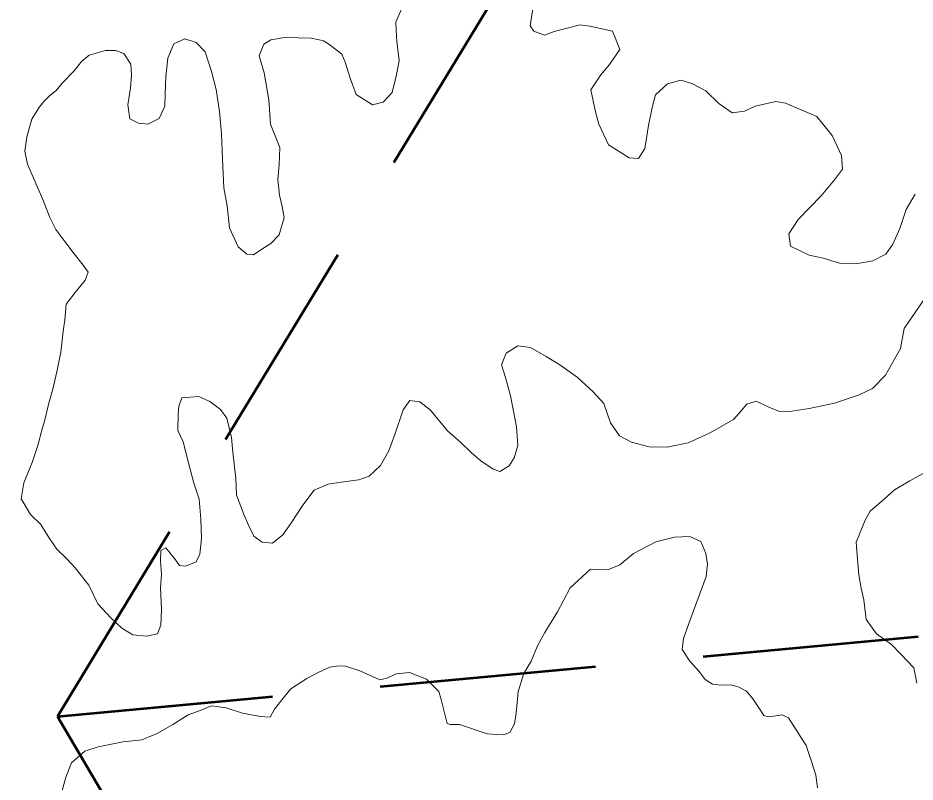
# Model space of a CAD drawing. Extents: x -1643653 to 4543381, y 1624270 to 13878484.
# Drawn here: x 757147 to 759638, y 8933088 to 8935210 of the extents above; entities that cross this region are included whole.
import ezdxf

# ---------------------------------------------------------------- set-up
doc = ezdxf.new("R2010")
doc.units = 0
doc.header["$LTSCALE"] = 200
doc.linetypes.add('MEDIUM_DASHED', pattern=[4.5, 3, -1.5])
for name, color, linetype, lineweight in [('1', 7, 'Continuous', 13), ('27', 7, 'Continuous', 53), ('29', 7, 'Continuous', 13)]:
    doc.layers.add(name, color=color, linetype=linetype, lineweight=lineweight)

msp = doc.modelspace()

# ---------------------------------------------------------------- linework, layer by layer
at = {"layer": '1', "lineweight": 25}
msp.add_spline([(814781, 9009175.5), (814787.2, 9009173.4), (814796.9, 9009173.4), (814799.4, 9009172.4), (814805.1, 9009174.5), (814805.6, 9009176.5), (814811.7, 9009179.5), (814811.7, 9009179.5), (814801.5, 9009181), (814790.7, 9009181.5), (814784.1, 9009183.1), (814777.4, 9009185.1), (814778.4, 9009175.5)], degree=3, dxfattribs=at)
at = {"layer": '27', "linetype": 'MEDIUM_DASHED'}
for p, q in [((754179.1, 8934889), (757256.9, 8933270.8)), ((757256.9, 8933270.8), (760072.9, 8933532))]:
    msp.add_line(p, q, dxfattribs=at)
for points in [[(757256.9, 8933270.8), (759043.1, 8936212.7), (758845.6, 8941627.9)], [(757256.9, 8933270.8), (760021, 8928587.9), (760559.6, 8925518.1)]]:
    msp.add_lwpolyline(points, dxfattribs=at)
at = {"layer": '29'}
for points in [[(758806.2, 8935153.8), (758798.1, 8935174.1), (758735.2, 8935187.2), (758708.2, 8935191.5), (758635.9, 8935172.8), (758608.8, 8935162.7), (758579.4, 8935173.9), (758569.2, 8935188.6), (758579.5, 8935253), (758583.6, 8935280.2), (758560.7, 8935316.5), (758524, 8935335.4), (758475.1, 8935328.6), (758431, 8935285.7), (758407.3, 8935255.2), (758379, 8935248.4), (758354.2, 8935258.6), (758331.5, 8935269.9), (758304.4, 8935276.6), (758271.6, 8935276.6), (758234, 8935267.4), (758211.2, 8935232.8), (758196.1, 8935198.8), (758198.3, 8935158)], [(758198.3, 8935158), (758196.1, 8935198.8), (758211.2, 8935232.8), (758234, 8935267.4), (758271.6, 8935276.6), (758304.4, 8935276.6), (758331.5, 8935269.9), (758354.2, 8935258.6), (758379, 8935248.4), (758407.3, 8935255.2), (758431, 8935285.7), (758475.1, 8935328.6), (758524, 8935335.4), (758560.7, 8935316.5), (758583.6, 8935280.2), (758579.5, 8935253), (758569.2, 8935188.6), (758579.4, 8935173.9), (758608.8, 8935162.7), (758635.9, 8935172.8), (758708.2, 8935191.5), (758735.2, 8935187.2), (758798.1, 8935174.1), (758806.2, 8935153.8)], [(757610.5, 8935152.4), (757580.6, 8935138.7), (757563.5, 8935099), (757557.8, 8935047.9), (757556.1, 8935001), (757555.3, 8934965.3), (757539.2, 8934930.8), (757507.9, 8934915), (757481.8, 8934918.1), (757457.8, 8934930.5), (757452.3, 8934969.1), (757459.5, 8935016.1), (757462.7, 8935051.1), (757460.8, 8935082.2), (757441, 8935111.9), (757418.1, 8935119.8), (757390.5, 8935119.9), (757344.8, 8935106.7), (757324.6, 8935090.7), (757303.7, 8935064), (757270.9, 8935030.4), (757253.4, 8935008.9), (757234.2, 8934993.1), (757221.4, 8934979.8)], [(757221.4, 8934979.8), (757234.2, 8934993.1), (757253.4, 8935008.9), (757270.9, 8935030.4), (757303.7, 8935064), (757324.6, 8935090.7), (757344.8, 8935106.7), (757390.5, 8935119.9), (757418.1, 8935119.8), (757441, 8935111.9), (757460.8, 8935082.2), (757462.7, 8935051.1), (757459.5, 8935016.1), (757452.3, 8934969.1), (757457.8, 8934930.5), (757481.8, 8934918.1), (757507.9, 8934915), (757539.2, 8934930.8), (757555.3, 8934965.3), (757556.1, 8935001), (757557.8, 8935047.9), (757563.5, 8935099), (757580.6, 8935138.7), (757610.5, 8935152.4)], [(758198.3, 8935158), (758199, 8935145.1), (758205.3, 8935091.3), (758197, 8935048.8), (758186.4, 8935003.8), (758160.8, 8934976.2), (758131.3, 8934969.3), (758086.2, 8934997.6), (758070.9, 8935040.8), (758055.5, 8935087.6), (758046.9, 8935109.4), (758013.7, 8935134.9), (757997, 8935146.9), (757961.8, 8935154.4), (757925.5, 8935155.3), (757887.3, 8935156.1), (757849.6, 8935149.7), (757829.6, 8935137.6), (757817.3, 8935105.3), (757831.2, 8935057.8), (757843.6, 8934982.6), (757848.2, 8934915.4), (757874, 8934850.8), (757872.6, 8934802.1), (757869.3, 8934762.2), (757873.1, 8934718.4), (757880.9, 8934686.7), (757886.3, 8934656.7), (757872.4, 8934608.3), (757849, 8934583.7), (757824.4, 8934568.1), (757801.5, 8934552.9), (757783.1, 8934554), (757758.4, 8934574.8), (757734.9, 8934627.5), (757728.2, 8934688.8), (757719.2, 8934738.9), (757715.1, 8934818.4), (757712.3, 8934888.6), (757707.1, 8934950.5), (757697.6, 8935011.3), (757684.5, 8935061.8), (757666.7, 8935116.1), (757642.6, 8935142.6), (757610.5, 8935152.4)], [(757610.5, 8935152.4), (757642.6, 8935142.6), (757666.7, 8935116.1), (757684.5, 8935061.8), (757697.6, 8935011.3), (757707.1, 8934950.5), (757712.3, 8934888.6), (757715.1, 8934818.4), (757719.2, 8934738.9), (757728.2, 8934688.8), (757734.9, 8934627.5), (757758.4, 8934574.8), (757783.1, 8934554), (757801.5, 8934552.9), (757824.4, 8934568.1), (757849, 8934583.7), (757872.4, 8934608.3), (757886.3, 8934656.7), (757880.9, 8934686.7), (757873.1, 8934718.4), (757869.3, 8934762.2), (757872.6, 8934802.1), (757874, 8934850.8), (757848.2, 8934915.4), (757843.6, 8934982.6), (757831.2, 8935057.8), (757817.3, 8935105.3), (757829.6, 8935137.6), (757849.6, 8935149.7), (757887.3, 8935156.1), (757925.5, 8935155.3), (757961.8, 8935154.4), (757997, 8935146.9), (758013.7, 8935134.9), (758046.9, 8935109.4), (758055.5, 8935087.6), (758070.9, 8935040.8), (758086.2, 8934997.6), (758131.3, 8934969.3), (758160.8, 8934976.2), (758186.4, 8935003.8), (758197, 8935048.8), (758205.3, 8935091.3), (758199, 8935145.1), (758198.3, 8935158)], [(759637.9, 8934721.1), (759613.4, 8934678.1), (759595.5, 8934625.3), (759576.5, 8934582.2), (759557, 8934554.8), (759520.6, 8934535.7), (759473.5, 8934527.9), (759428.3, 8934529.8), (759382.6, 8934543.4), (759344.1, 8934552.1), (759291.9, 8934577), (759287.3, 8934611.2), (759313.7, 8934650.6), (759376.7, 8934716.7), (759414.1, 8934761.2), (759436.1, 8934790.5), (759433.8, 8934828.3), (759408.1, 8934884.2), (759364.7, 8934937.1), (759278, 8934974.1), (759251.5, 8934978.3), (759194.3, 8934965.3), (759164.3, 8934951.8), (759129.9, 8934947.2), (759092.9, 8934972.8), (759056.8, 8935007.6), (759018.2, 8935028.8), (758987.6, 8935037.3), (758950.4, 8935027.6), (758917.7, 8934996.7), (758907.6, 8934961.9), (758898.1, 8934912.2), (758892.4, 8934876.2), (758888.1, 8934848), (758869.9, 8934820.3), (758844.4, 8934822.3), (758786.7, 8934858.5), (758760.1, 8934915.2), (758750.6, 8934949.7), (758738.1, 8935010.5), (758765.3, 8935052.5), (758790, 8935081.5), (758818.4, 8935123.2), (758806.2, 8935153.8)], [(758806.2, 8935153.8), (758818.4, 8935123.2), (758790, 8935081.5), (758765.3, 8935052.5), (758738.1, 8935010.5), (758750.6, 8934949.7), (758760.1, 8934915.2), (758786.7, 8934858.5), (758844.4, 8934822.3), (758869.9, 8934820.3), (758888.1, 8934848), (758892.4, 8934876.2), (758898.1, 8934912.2), (758907.6, 8934961.9), (758917.7, 8934996.7), (758950.4, 8935027.6), (758987.6, 8935037.3), (759018.2, 8935028.8), (759056.8, 8935007.6), (759092.9, 8934972.8), (759129.9, 8934947.2), (759164.3, 8934951.8), (759194.3, 8934965.3), (759251.5, 8934978.3), (759278, 8934974.1), (759364.7, 8934937.1), (759408.1, 8934884.2), (759433.8, 8934828.3), (759436.1, 8934790.5), (759414.1, 8934761.2), (759376.7, 8934716.7), (759313.7, 8934650.6), (759287.3, 8934611.2), (759291.9, 8934577), (759344.1, 8934552.1), (759382.6, 8934543.4), (759428.3, 8934529.8), (759473.5, 8934527.9), (759520.6, 8934535.7), (759557, 8934554.8), (759576.5, 8934582.2), (759595.5, 8934625.3), (759613.4, 8934678.1), (759637.9, 8934721.1)], [(757221.4, 8934979.8), (757216.2, 8934974.3), (757205, 8934960.9), (757185.9, 8934929.2), (757171.8, 8934880.3), (757166.3, 8934840.9), (757173.5, 8934804), (757192, 8934762.1), (757218.1, 8934702), (757219.4, 8934698.7)], [(757219.4, 8934698.7), (757218.1, 8934702), (757192, 8934762.1), (757173.5, 8934804), (757166.3, 8934840.9), (757171.8, 8934880.3), (757185.9, 8934929.2), (757205, 8934960.9), (757216.2, 8934974.3), (757221.4, 8934979.8)], [(757219.4, 8934698.7), (757236.3, 8934656.2), (757252.8, 8934622.8), (757277.7, 8934589.2), (757303.9, 8934555.2), (757328.1, 8934523.9), (757342.6, 8934504), (757334.2, 8934482.5), (757306.7, 8934447.8), (757280.9, 8934415.8), (757277.3, 8934372.3), (757273, 8934340.4), (757266.3, 8934282.6), (757255, 8934227.7), (757244.4, 8934179.2), (757232.7, 8934140.5), (757220.7, 8934090.3), (757215.1, 8934069.1)], [(757215.1, 8934069.1), (757220.7, 8934090.3), (757232.7, 8934140.5), (757244.4, 8934179.2), (757255, 8934227.7), (757266.3, 8934282.6), (757273, 8934340.4), (757277.3, 8934372.3), (757280.9, 8934415.8), (757306.7, 8934447.8), (757334.2, 8934482.5), (757342.6, 8934504), (757328.1, 8934523.9), (757303.9, 8934555.2), (757277.7, 8934589.2), (757252.8, 8934622.8), (757236.3, 8934656.2), (757219.4, 8934698.7)], [(759482.3, 8934164.2), (759519.5, 8934181.6), (759555.7, 8934218.4), (759597, 8934292.9), (759607.3, 8934347.6), (759662.1, 8934428)], [(759662.1, 8934428), (759607.3, 8934347.6), (759597, 8934292.9), (759555.7, 8934218.4), (759519.5, 8934181.6), (759482.3, 8934164.2)], [(757213.3, 8933799.2), (757235.3, 8933765.2), (757255.6, 8933734.8), (757283.3, 8933708.1), (757306.7, 8933683.6), (757344.5, 8933635.6), (757369, 8933583.2), (757404, 8933545.4), (757436.2, 8933516.2), (757466.4, 8933497.5), (757504.6, 8933493.2), (757534.8, 8933499.8), (757544, 8933524.1), (757546.2, 8933568.1), (757542.8, 8933627.9), (757546.2, 8933665.2), (757542.8, 8933703.5), (757544, 8933731.7), (757557.5, 8933738.5), (757582.4, 8933709.2), (757595.9, 8933690), (757612.9, 8933687.7), (757642.2, 8933699.7), (757652.6, 8933721.3), (757656.9, 8933765.2), (757655, 8933818.4), (757650.4, 8933873.9), (757635.6, 8933918.2), (757621.1, 8933975.4), (757605.7, 8934033.6), (757591.6, 8934065.2), (757592.3, 8934109.9), (757594, 8934131.2), (757602.2, 8934155.1), (757649.7, 8934158.9), (757680, 8934144.9), (757710.1, 8934122.7), (757727, 8934099), (757740.6, 8934045.3), (757744, 8934004.9), (757752.2, 8933931.7), (757754.5, 8933885.7), (757774.5, 8933831.9), (757788.8, 8933799.8), (757802.6, 8933771.7), (757825.4, 8933754.4), (757854.2, 8933751.6), (757883, 8933775.3), (757904.5, 8933806.9), (757938.3, 8933857.7), (757969.7, 8933899), (758009, 8933916.1), (758044.4, 8933920.9), (758093.5, 8933927.4), (758122.8, 8933938.4), (758153.4, 8933967.6), (758176.6, 8934008.2), (758193.9, 8934054), (758216.9, 8934121.9), (758235.6, 8934148.1), (758263.3, 8934144.3), (758292.4, 8934121.4), (758339.9, 8934063.5), (758376.8, 8934031.5), (758405.8, 8934003.8), (758432.7, 8933980.9), (758466.7, 8933957.6), (758485.2, 8933950.8), (758510.6, 8933966.2), (758524.5, 8933989), (758534.9, 8934023.1), (758531.7, 8934074.6), (758523.2, 8934118.5), (758514.3, 8934161.4), (758501.2, 8934212.1), (758490.2, 8934247.3), (758502.5, 8934279.1), (758535.5, 8934299.6), (758570.7, 8934295.4), (758613.7, 8934269.9), (758651.7, 8934246.8), (758699.5, 8934212.6), (758744.6, 8934172.1), (758773.5, 8934140), (758792.1, 8934085.7), (758817.7, 8934050.4), (758850.6, 8934032.4), (758899.8, 8934019.2), (758949.5, 8934018.4), (759008.3, 8934030.9), (759067, 8934057.8), (759133.6, 8934095.5), (759149.6, 8934112.8), (759171, 8934137.5), (759196.5, 8934146.4), (759232, 8934130), (759261.3, 8934117.5), (759295.8, 8934118.3), (759343.4, 8934125.6), (759414, 8934140.5), (759482.3, 8934164.2)], [(759482.3, 8934164.2), (759414, 8934140.5), (759343.4, 8934125.6), (759295.8, 8934118.3), (759261.3, 8934117.5), (759232, 8934130), (759196.5, 8934146.4), (759171, 8934137.5), (759149.6, 8934112.8), (759133.6, 8934095.5), (759067, 8934057.8), (759008.3, 8934030.9), (758949.5, 8934018.4), (758899.8, 8934019.2), (758850.6, 8934032.4), (758817.7, 8934050.4), (758792.1, 8934085.7), (758773.5, 8934140), (758744.6, 8934172.1), (758699.5, 8934212.6), (758651.7, 8934246.8), (758613.7, 8934269.9), (758570.7, 8934295.4), (758535.5, 8934299.6), (758502.5, 8934279.1), (758490.2, 8934247.3), (758501.2, 8934212.1), (758514.3, 8934161.4), (758523.2, 8934118.5), (758531.7, 8934074.6), (758534.9, 8934023.1), (758524.5, 8933989), (758510.6, 8933966.2), (758485.2, 8933950.8), (758466.7, 8933957.6), (758432.7, 8933980.9), (758405.8, 8934003.8), (758376.8, 8934031.5), (758339.9, 8934063.5), (758292.4, 8934121.4), (758263.3, 8934144.3), (758235.6, 8934148.1), (758216.9, 8934121.9), (758193.9, 8934054), (758176.6, 8934008.2), (758153.4, 8933967.6), (758122.8, 8933938.4), (758093.5, 8933927.4), (758044.4, 8933920.9), (758009, 8933916.1), (757969.7, 8933899), (757938.3, 8933857.7), (757904.5, 8933806.9), (757883, 8933775.3), (757854.2, 8933751.6), (757825.4, 8933754.4), (757802.6, 8933771.7), (757788.8, 8933799.8), (757774.5, 8933831.9), (757754.5, 8933885.7), (757752.2, 8933931.7), (757744, 8934004.9), (757740.6, 8934045.3), (757727, 8934099), (757710.1, 8934122.7), (757680, 8934144.9), (757649.7, 8934158.9), (757602.2, 8934155.1), (757594, 8934131.2), (757592.3, 8934109.9), (757591.6, 8934065.2), (757605.7, 8934033.6), (757621.1, 8933975.4), (757635.6, 8933918.2), (757650.4, 8933873.9), (757655, 8933818.4), (757656.9, 8933765.2), (757652.6, 8933721.3), (757642.2, 8933699.7), (757612.9, 8933687.7), (757595.9, 8933690), (757582.4, 8933709.2), (757557.5, 8933738.5), (757544, 8933731.7), (757542.8, 8933703.5), (757546.2, 8933665.2), (757542.8, 8933627.9), (757546.2, 8933568.1), (757544, 8933524.1), (757534.8, 8933499.8), (757504.6, 8933493.2), (757466.4, 8933497.5), (757436.2, 8933516.2), (757404, 8933545.4), (757369, 8933583.2), (757344.5, 8933635.6), (757306.7, 8933683.6), (757283.3, 8933708.1), (757255.6, 8933734.8), (757235.3, 8933765.2), (757213.3, 8933799.2)], [(757215.1, 8934069.1), (757203, 8934023.3), (757187.1, 8933976.2), (757164.1, 8933919), (757156.8, 8933874.7), (757182.2, 8933831.9), (757210.5, 8933803.5), (757213.3, 8933799.2)], [(757213.3, 8933799.2), (757210.5, 8933803.5), (757182.2, 8933831.9), (757156.8, 8933874.7), (757164.1, 8933919), (757187.1, 8933976.2), (757203, 8934023.3), (757215.1, 8934069.1)], [(759677, 8933954.9), (759623.6, 8933925.4), (759580.6, 8933900.4), (759552.5, 8933875.4), (759513.4, 8933840.4), (759499.4, 8933815.4), (759474.2, 8933754.7), (759478.3, 8933706.6), (759481.3, 8933663.6), (759488.3, 8933626.6), (759495.3, 8933594.6), (759502.2, 8933539.9), (759530.3, 8933500.5), (759572.7, 8933470.8), (759598.7, 8933443.8), (759634.8, 8933405.8), (759642.8, 8933362.8)], [(759642.8, 8933362.8), (759634.8, 8933405.8), (759598.7, 8933443.8), (759572.7, 8933470.8), (759530.3, 8933500.5), (759502.2, 8933539.9), (759495.3, 8933594.6), (759488.3, 8933626.6), (759481.3, 8933663.6), (759478.3, 8933706.6), (759474.2, 8933754.7), (759499.4, 8933815.4), (759513.4, 8933840.4), (759552.5, 8933875.4), (759580.6, 8933900.4), (759623.6, 8933925.4), (759677, 8933954.9)], [(757266.3, 8933051.2), (757280.5, 8933101.9), (757296.2, 8933141.8), (757333.4, 8933174.6), (757369.9, 8933186.6), (757439.7, 8933200.6), (757491.2, 8933205.9), (757533.8, 8933223.4), (757577.7, 8933248.5), (757620.4, 8933274.8), (757653, 8933287.3), (757684.3, 8933299.8), (757725.7, 8933294.8), (757770.9, 8933279.8), (757821, 8933271), (757847.4, 8933268.5), (757859.9, 8933291.1), (757880, 8933317.3), (757905, 8933347.4), (757948.9, 8933376.2), (757982.7, 8933394), (758012.8, 8933407.8), (758039.1, 8933411.5), (758056.7, 8933410.3), (758096.4, 8933397.6), (758152, 8933372.7), (758174.5, 8933377.7), (758197.1, 8933389), (758234.7, 8933392.8), (758281.1, 8933374), (758316.2, 8933340.2), (758322.1, 8933317.7), (758338.8, 8933251.2), (758347.6, 8933248.7), (758372.7, 8933248.7), (758450.4, 8933222.4), (758494.3, 8933219.9), (758513.1, 8933226.2), (758525.7, 8933250), (758530.7, 8933280), (758535.7, 8933340.2), (758551.8, 8933389.6), (758572.1, 8933424.1), (758589.6, 8933466.6), (758610.1, 8933504), (758645.2, 8933561.6), (758680.4, 8933627.9), (758736.8, 8933679.3), (758784.5, 8933678), (758818.3, 8933691.8), (758855.9, 8933723.1), (758918.6, 8933755.7), (758970.1, 8933768.2), (759012.7, 8933770.7), (759043.5, 8933756.1), (759057, 8933723.1), (759061.6, 8933693.4), (759057.7, 8933659.4), (759010.1, 8933529.2), (758994.8, 8933487.1), (758991, 8933456.6), (759012.7, 8933424.6), (759038.2, 8933395.2), (759054.9, 8933373), (759075.7, 8933360.2), (759099.5, 8933357.7), (759126.4, 8933358.9), (759146.9, 8933353.1), (759170, 8933341.2), (759187.7, 8933319.4), (759207.5, 8933289.2), (759218.1, 8933273.1), (759229.7, 8933269.2), (759251.4, 8933272.2), (759269.3, 8933275.1), (759286, 8933267), (759335.9, 8933190.2), (759350.7, 8933145.2), (759362.8, 8933107.2), (759367.1, 8933072.6)], [(759367.1, 8933072.6), (759362.8, 8933107.2), (759350.7, 8933145.2), (759335.9, 8933190.2), (759286, 8933267), (759269.3, 8933275.1), (759251.4, 8933272.2), (759229.7, 8933269.2), (759218.1, 8933273.1), (759207.5, 8933289.2), (759187.7, 8933319.4), (759170, 8933341.2), (759146.9, 8933353.1), (759126.4, 8933358.9), (759099.5, 8933357.7), (759075.7, 8933360.2), (759054.9, 8933373), (759038.2, 8933395.2), (759012.7, 8933424.6), (758991, 8933456.6), (758994.8, 8933487.1), (759010.1, 8933529.2), (759057.7, 8933659.4), (759061.6, 8933693.4), (759057, 8933723.1), (759043.5, 8933756.1), (759012.7, 8933770.7), (758970.1, 8933768.2), (758918.6, 8933755.7), (758855.9, 8933723.1), (758818.3, 8933691.8), (758784.5, 8933678), (758736.8, 8933679.3), (758680.4, 8933627.9), (758645.2, 8933561.6), (758610.1, 8933504), (758589.6, 8933466.6), (758572.1, 8933424.1), (758551.8, 8933389.6), (758535.7, 8933340.2), (758530.7, 8933280), (758525.7, 8933250), (758513.1, 8933226.2), (758494.3, 8933219.9), (758450.4, 8933222.4), (758372.7, 8933248.7), (758347.6, 8933248.7), (758338.8, 8933251.2), (758322.1, 8933317.7), (758316.2, 8933340.2), (758281.1, 8933374), (758234.7, 8933392.8), (758197.1, 8933389), (758174.5, 8933377.7), (758152, 8933372.7), (758096.4, 8933397.6), (758056.7, 8933410.3), (758039.1, 8933411.5), (758012.8, 8933407.8), (757982.7, 8933394), (757948.9, 8933376.2), (757905, 8933347.4), (757880, 8933317.3), (757859.9, 8933291.1), (757847.4, 8933268.5), (757821, 8933271), (757770.9, 8933279.8), (757725.7, 8933294.8), (757684.3, 8933299.8), (757653, 8933287.3), (757620.4, 8933274.8), (757577.7, 8933248.5), (757533.8, 8933223.4), (757491.2, 8933205.9), (757439.7, 8933200.6), (757369.9, 8933186.6), (757333.4, 8933174.6), (757296.2, 8933141.8), (757280.5, 8933101.9), (757266.3, 8933051.2)]]:
    msp.add_lwpolyline(points, dxfattribs=at)

doc.saveas('drawing.dxf')
